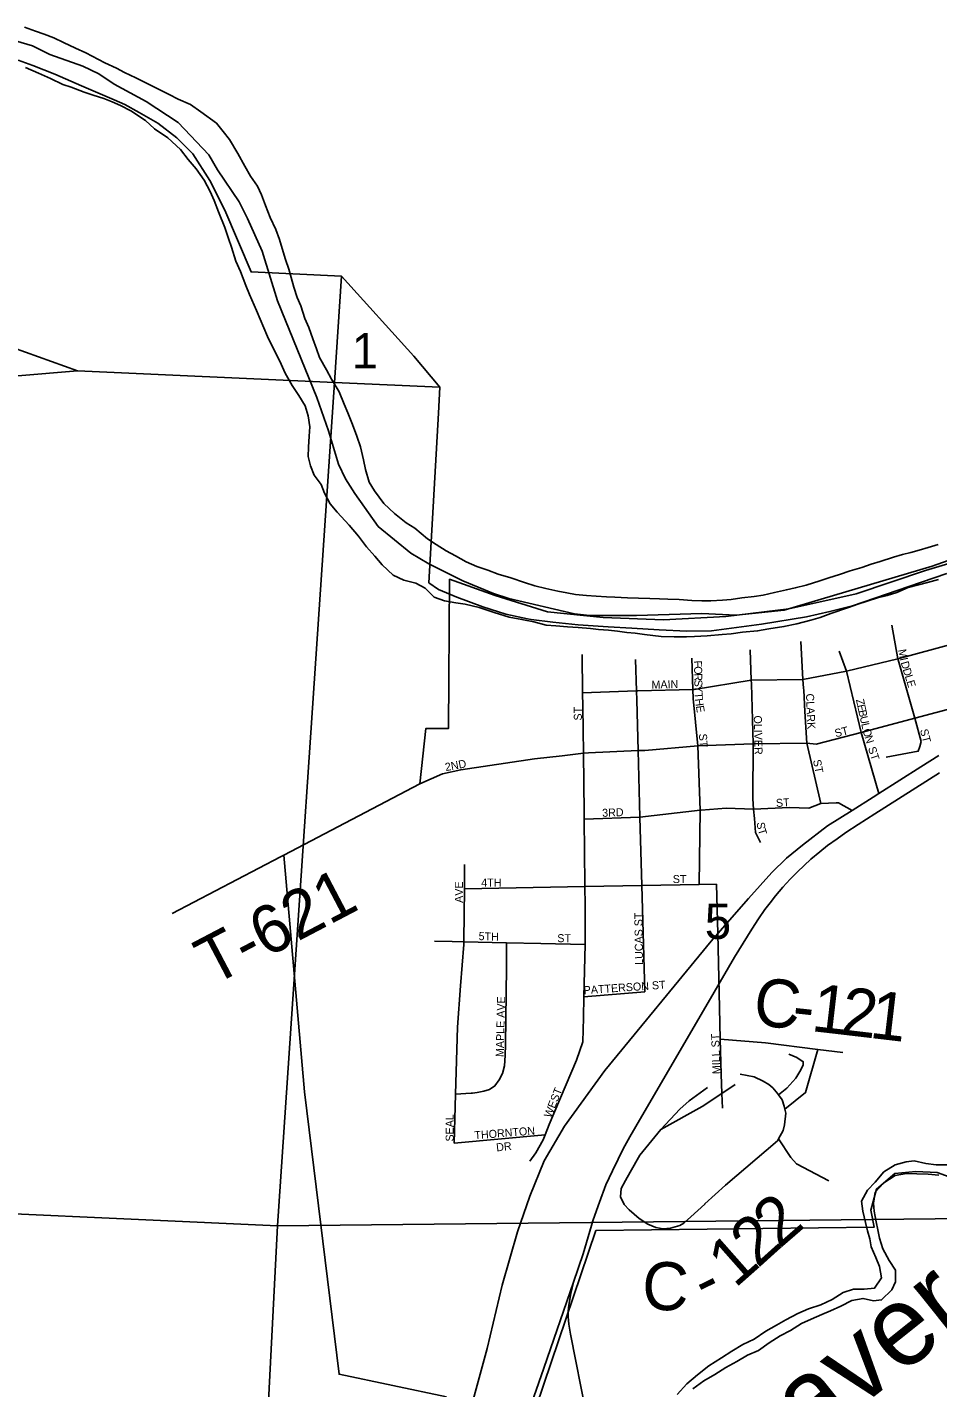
# Model space of a CAD drawing. Extents: x 1578669 to 1989827, y 208020 to 553079.
# Drawn here: x 1818219 to 1823909, y 385433 to 393936 of the extents above; entities that cross this region are included whole.
import ezdxf

# ---------------------------------------------------------------- set-up
doc = ezdxf.new("R2010")
doc.units = 0
for name, color, linetype in [('GM_X_City_Street', 7, 'Continuous'), ('GM_X_City_Street_Text', 7, 'Continuous'), ('GM_X_Corporation', 7, 'Continuous'), ('GM_X_County_Road', 7, 'Continuous'), ('GM_X_County_Road_Text', 7, 'Continuous'), ('GM_X_Major_River', 7, 'Continuous'), ('GM_X_Minor_River', 7, 'Continuous'), ('GM_X_Minor_River_Text', 7, 'Continuous'), ('GM_X_Rail_Line', 7, 'Continuous'), ('GM_X_Section', 7, 'Continuous'), ('GM_X_Section_Text', 7, 'Continuous'), ('GM_X_Township', 7, 'Continuous'), ('GM_X_Township_Road', 7, 'Continuous'), ('GM_X_Township_Road_Text', 7, 'Continuous'), ('GM_X_US_Route', 7, 'Continuous')]:
    doc.layers.add(name, color=color, linetype=linetype)

msp = doc.modelspace()

# ---------------------------------------------------------------- linework, layer by layer
at = {"layer": 'GM_X_City_Street'}
for points in [[(1821688.8, 389776.1), (1822025.6, 389788.5), (1822033.4, 389788.8), (1822378, 389797.2), (1822386.7, 389797.4), (1822743.1, 389854.5), (1823066, 389859.8), (1823337.6, 389911), (1823659.5, 389989.2), (1824004.2, 390081.7), (1824339.7, 390165), (1824675.1, 390266.8), (1824710.8, 390279.3)], [(1823665.5, 389968.1), (1823659.5, 389989.2), (1823621.6, 390199)], [(1823070.1, 389804.3), (1823066, 389859.8), (1823053.4, 390096.5)], [(1821689.9, 389691.1), (1821689.9, 389691.1), (1821688.8, 389776.1), (1821685.6, 390015.1)], [(1822027.2, 389730.5), (1822027.2, 389730.5), (1822025.6, 389788.5), (1822020.3, 389983.7)], [(1822379.9, 389739.7), (1822379.9, 389739.8), (1822378, 389797.2), (1822371.6, 389992.3)], [(1822743.8, 389833.1), (1822743.1, 389854.5), (1822736.5, 390043.7)], [(1823539.2, 389146.3), (1823430.3, 389528.4), (1823337.6, 389911), (1823293.3, 390035.9)], [(1823795.7, 389440), (1823805.2, 389471), (1823765.9, 389616.7), (1823665.5, 389968.1)], [(1822762.4, 388990.5), (1822757.6, 389049.5), (1822753.6, 389113.5), (1822755.6, 389457.9), (1822743.8, 389833.1)], [(1822077.1, 387907.1), (1822058.9, 388571.8), (1822047.2, 388998.3), (1822035.9, 389414.6), (1822027.2, 389730.5)], [(1822417.8, 388578.6), (1822423.3, 389043.1), (1822409.2, 389443.8), (1822379.9, 389739.7)], [(1823178.5, 389083.3), (1823090, 389462), (1823077.6, 389658.7), (1823071, 389792.9), (1823070.1, 389804.3)], [(1821561.7, 389383.1), (1821693.8, 389398.2), (1821725.2, 389401.8), (1822035.9, 389414.6), (1822077.5, 389416.3), (1822409.2, 389443.8), (1822755.6, 389457.9), (1823090, 389462), (1823148.4, 389454.4), (1823430.3, 389528.4), (1823765.9, 389616.7), (1824032.4, 389687.5), (1824103.7, 389702.3)], [(1821704.1, 388449), (1821703.9, 388565.1), (1821703.9, 388577.3), (1821699.2, 388987), (1821698.7, 389027.1), (1821693.8, 389398.2), (1821689.9, 389691.1)], [(1820671.1, 389206.7), (1820814.4, 389269.1), (1820927.8, 389295.6), (1821388.6, 389363.2), (1821561.7, 389383.1)], [(1823585.5, 389373.8), (1823786.7, 389410.8), (1823795.7, 389440)], [(1821699.2, 388987), (1822047.2, 388998.3), (1822423.3, 389043.1), (1822431, 389043.6)], [(1822431, 389043.6), (1822586.4, 389055.1), (1822757.6, 389049.5), (1822981.2, 389059.2), (1823102, 389055.1), (1823178.5, 389083.3), (1823272.7, 389088.6)], [(1823272.7, 389088.6), (1823287.3, 389089.4), (1823373.1, 389041.2)], [(1822799.9, 388839.6), (1822769.7, 388902.1), (1822762.4, 388990.5)], [(1820947.9, 388228), (1820947.9, 388230), (1820950.2, 388550.9), (1820951.3, 388703.5)], [(1820950.2, 388550.9), (1821703.9, 388565.1), (1822058.9, 388571.8), (1822417.8, 388578.6), (1822526.8, 388580.6)], [(1822545.1, 387807.8), (1822545.1, 387807.8), (1822534.1, 388271.4), (1822526.8, 388580.6)], [(1821694.4, 387747.1), (1821697.2, 387876.8), (1821704.3, 388203.9), (1821704.1, 388447.5), (1821704.1, 388449)], [(1820763.1, 388223.6), (1820873.8, 388221.3), (1820873.8, 388221.3)], [(1820873.8, 388221.3), (1820947.8, 388219.8), (1821213.4, 388214.2), (1821427.5, 388209.8), (1821427.5, 388209.8)], [(1820886.7, 386962), (1820895.6, 387267.1), (1820907.7, 387686.4), (1820925.7, 387945.1), (1820947.7, 388203.7), (1820947.8, 388219.8), (1820947.9, 388228)], [(1821207.2, 387578.5), (1821214.4, 388059), (1821213.4, 388214.2)], [(1821427.5, 388209.8), (1821704.3, 388203.9)], [(1821697.2, 387876.8), (1822077.1, 387907.1)], [(1822554.9, 387391.7), (1822549.7, 387610.9), (1822545.1, 387807.8)], [(1821358.6, 386848.2), (1821397.6, 386901.8), (1821442.9, 386981.4), (1821455.1, 387012.5), (1821480.5, 387077.2), (1821651.2, 387480.1), (1821691, 387593.9), (1821694.3, 387745), (1821694.4, 387747.1)], [(1821001.2, 387274.6), (1821030, 387278.9), (1821072.3, 387286.3), (1821106.5, 387295.8), (1821141, 387319.4), (1821167.7, 387357.1), (1821188.4, 387396.9), (1821201.1, 387444.9), (1821206.1, 387509.1), (1821207.2, 387577.8), (1821207.2, 387578.5)], [(1820895.6, 387267.1), (1820993.8, 387273.5), (1820999, 387274.3), (1821001.2, 387274.6)], [(1820886.7, 386962), (1821455.1, 387012.5)]]:
    msp.add_lwpolyline(points, dxfattribs=at)
at = {"layer": 'GM_X_Corporation'}
for points in [[(1824490.9, 390738.9), (1823832.5, 390540.5), (1823399.5, 390395.4), (1822977.1, 390300.4), (1822583.5, 390253.2), (1822194.2, 390232.1), (1821817.5, 390246.8), (1821469.1, 390281.3), (1821143.7, 390383.7), (1820858.4, 390485.7), (1820851.1, 389552.4), (1820709.4, 389552.4), (1820671, 389206.7), (1819821.2, 388761.8), (1819950.6, 387283.2), (1820167, 385516.9), (1820839.2, 385376.3)], [(1821398.7, 385314.4), (1821772.8, 386415.2), (1823512, 386436.6), (1823490.8, 386542), (1823524.7, 386674), (1823640.3, 386770.9), (1823770.8, 386785.3), (1823905, 386777.6), (1824002.8, 386742.3)]]:
    msp.add_lwpolyline(points, dxfattribs=at)
at = {"layer": 'GM_X_County_Road'}
for points in [[(1822549.7, 387610.9), (1822832.4, 387587.7), (1823158.9, 387547.3), (1823316.1, 387527.9)], [(1822913.9, 387262.8), (1822965.1, 387304.6), (1823020.6, 387368), (1823052.6, 387419.1), (1823068.3, 387450.5), (1823067.5, 387469.8), (1823027.7, 387496.1), (1822977.9, 387518.5)], [(1822953.2, 387174.3), (1823081.9, 387277.4), (1823158.9, 387547.3)], [(1822453.9, 386581.5), (1822582.7, 386698.6), (1822907.2, 386976.4), (1822913.9, 386988.5), (1822942.6, 387041), (1822950.1, 387076.2), (1822958.3, 387148.7), (1822953.2, 387174.3), (1822949.3, 387193.5), (1822935.9, 387231.7), (1822913.9, 387262.8), (1822908.9, 387269.8), (1822878, 387307), (1822852.8, 387328.2), (1822816.9, 387348.4), (1822760.6, 387376), (1822672.7, 387392.7)], [(1822562.8, 387179.3), (1822559.3, 387272.4), (1822554.9, 387391.7)], [(1822469.9, 387310.2), (1822354.6, 387226.2), (1822296.2, 387174.6), (1822177.1, 387046.6), (1822046.1, 386887), (1821986.5, 386780.7), (1821985.8, 386779.4)], [(1822177.1, 387046.6), (1822435.4, 387190.3), (1822559.3, 387272.4), (1822641.9, 387327.1)], [(1822913.9, 386988.5), (1822990.4, 386871.6), (1823026, 386831.3), (1823227.3, 386725.8)], [(1821985.8, 386779.4), (1821956.7, 386727.5), (1821930.3, 386677.5), (1821925.8, 386625.6), (1821948.3, 386578.7), (1821979.1, 386545.1), (1822042.7, 386490.5), (1822096.5, 386455.3), (1822145.8, 386435.1), (1822192.9, 386426.2), (1822237.9, 386430.6), (1822296.2, 386446.3), (1822322.6, 386462.3), (1822452.7, 386580.4), (1822453.9, 386581.5)]]:
    msp.add_lwpolyline(points, dxfattribs=at)
at = {"layer": 'GM_X_Major_River'}
for points in [[(1820221.8, 391526.5), (1820198.7, 391581), (1820168, 391657.7), (1820119.2, 391736.6), (1820088.1, 391795.3), (1820045.4, 391872.1), (1820026.2, 391926.5), (1820003.2, 391989), (1819978.4, 392059.6), (1819953.3, 392116.1), (1819928.6, 392194.7), (1819905.4, 392247.2), (1819884.4, 392311.7), (1819867.4, 392372.1), (1819854.3, 392424.4), (1819833.3, 392484.9), (1819812.4, 392553.4), (1819795.3, 392609.8), (1819772.3, 392672.3), (1819737.5, 392747), (1819706.7, 392821.7), (1819681.8, 392888.2), (1819656.6, 392942.7), (1819613.6, 393005.6), (1819578.6, 393068.3), (1819533.9, 393147.2), (1819483.3, 393234.2), (1819444.1, 393284.9), (1819400.8, 393335.7), (1819303.9, 393407.4), (1819238.6, 393452.6), (1819161, 393485.9), (1819105.4, 393514.8), (1819033.9, 393550), (1818956.5, 393591.3), (1818896.9, 393620.3), (1818827.3, 393653.5), (1818775.7, 393680.4), (1818704.2, 393713.6), (1818585, 393775.6), (1818519.5, 393804.8), (1818445.9, 393840), (1818384.3, 393869), (1818324.6, 393892), (1818270.9, 393910.9), (1818201.2, 393936.1)], [(1818207, 393683.4), (1818288.5, 393648), (1818364.1, 393614.8), (1818441.6, 393577.5), (1818493.3, 393560.6), (1818574.9, 393529.2), (1818630.7, 393512.3), (1818696.5, 393491.2), (1818750.2, 393470.3), (1818801.9, 393447.5), (1818865.4, 393414.4), (1818958.5, 393352.8), (1819013.7, 393301.8), (1819096.9, 393244.3), (1819175.8, 393170.9), (1819224.8, 393110), (1819273.9, 393051), (1819324.8, 392980.1), (1819361.7, 392909.3), (1819386.8, 392852.8), (1819413.6, 392782.2), (1819454.1, 392683.3), (1819476.9, 392614.8), (1819496.1, 392562.4), (1819522.7, 392473.8), (1819551.6, 392409.2), (1819584.2, 392322.4), (1819607.3, 392266), (1819651.7, 392165), (1819721.1, 392003.5), (1819757.9, 391926.8), (1819796.6, 391848), (1819831.4, 391773.3), (1819874.2, 391696.4), (1819915.2, 391633.6), (1819956.2, 391568.8), (1819975.2, 391506.4), (1819984, 391438.1)], [(1823911.2, 390702.3), (1823848.8, 390685.3), (1823792.4, 390668.1), (1823740.1, 390652.9), (1823687.8, 390639.7), (1823631.5, 390624.6), (1823548.9, 390595.8), (1823492.6, 390580.7), (1823434.1, 390559.6), (1823361.7, 390538.7), (1823295.2, 390515.7), (1823226.8, 390494.7), (1823172.4, 390475.5), (1823085.8, 390448.8), (1823017.4, 390431.9), (1822963.2, 390420.7), (1822888.8, 390403.8), (1822818.4, 390386.9), (1822762.2, 390377.8), (1822683.9, 390369), (1822617.7, 390360), (1822563.5, 390354.9), (1822491.4, 390352), (1822433.3, 390350.9), (1822371.3, 390353.9), (1822293.2, 390359.2), (1822221.2, 390362.3), (1822169.1, 390363.1), (1822109.1, 390366.1), (1822039, 390367.2), (1821969, 390370.3), (1821890.9, 390373.6), (1821838.9, 390376.4), (1821772.9, 390379.4), (1821712.9, 390384.4), (1821644.9, 390391.5), (1821591, 390400.4), (1821535.1, 390411.3), (1821459.2, 390428.5), (1821391.4, 390445.6), (1821325.7, 390464.7), (1821240, 390494.1), (1821162.3, 390517.4), (1821096.7, 390542.5), (1821028.9, 390565.6), (1820961.3, 390594.7), (1820893.9, 390631.9), (1820836.3, 390662.9), (1820774.9, 390703.9), (1820719.4, 390738.9), (1820640.4, 390804.3), (1820586.9, 390839.2), (1820513.7, 390896.5), (1820446.7, 390959.7), (1820387.9, 391038.8), (1820354.8, 391093.5), (1820332.1, 391172), (1820319.1, 391232.3), (1820300.4, 391312.8), (1820277.5, 391379.3), (1820250.7, 391453.9), (1820221.8, 391526.5)], [(1819984, 391438.1), (1819981.1, 391380), (1819975.9, 391311.9), (1819975, 391253.8), (1819988, 391195.5), (1820011.1, 391137), (1820056.1, 391078.1), (1820075.3, 391023.7), (1820112.2, 390957), (1820155.4, 390904.2), (1820230.2, 390824.8), (1820289.1, 390755.7), (1820338, 390688.8), (1820391.1, 390629.8), (1820436.3, 390575), (1820505.3, 390511.8), (1820572.9, 390480.6), (1820646.7, 390461.4), (1820706.2, 390430.4), (1820761.4, 390373.4), (1820825.1, 390350.3), (1820897, 390339.2), (1820954.9, 390330.3), (1821042.7, 390308.8), (1821136.3, 390277.3), (1821230, 390249.7), (1821309.8, 390234.4), (1821383.7, 390219.2), (1821461.4, 390198), (1821521.4, 390195), (1821595.4, 390187.8), (1821661.5, 390184.8), (1821737.5, 390177.5), (1821789.4, 390172.7), (1821851.4, 390167.7), (1821907.4, 390160.8), (1821965.4, 390153.9), (1822017.4, 390149.1), (1822075.3, 390140.1), (1822179.2, 390128.5), (1822261.3, 390125.1), (1822337.4, 390126), (1822387.5, 390127.2), (1822467.7, 390131.9), (1822562, 390140.4), (1822618.1, 390145.6), (1822688.4, 390154.5), (1822782.6, 390163), (1822853, 390175.9), (1822947.3, 390190.5), (1823027.7, 390207.2), (1823116.2, 390229.9), (1823172.6, 390247), (1823241.1, 390272), (1823349.8, 390308.3), (1823408.3, 390329.5), (1823466.7, 390348.6), (1823531.1, 390369.6), (1823591.4, 390384.7), (1823651.8, 390403.8), (1823724.5, 390434.7), (1823845.1, 390464.9), (1823913.5, 390483.8)]]:
    msp.add_lwpolyline(points, dxfattribs=at)
at = {"layer": 'GM_X_Minor_River'}
for points in [[(1823968.4, 386825.6), (1823898.3, 386825.2), (1823834.2, 386834.9), (1823762, 386850.5), (1823710, 386844.3), (1823641.9, 386825.9), (1823572.1, 386781.4), (1823518.3, 386717), (1823470.4, 386666.7), (1823432.7, 386598.4), (1823441, 386536.3), (1823457.3, 386466.3), (1823469.6, 386414.2), (1823483.8, 386364.2), (1823492.1, 386314.2), (1823520.4, 386246.2), (1823544.7, 386190.2), (1823557, 386120.1), (1823513.3, 386055.8), (1823449.2, 386049.5), (1823381.1, 386049.1), (1823317.1, 386028.7), (1823249.2, 385984.3), (1823177.3, 385951.9), (1823101.3, 385925.4), (1823033.3, 385897), (1822959.4, 385856.5), (1822901.5, 385824.2), (1822833.6, 385785.8), (1822761.7, 385737.3), (1822689.8, 385702.9), (1822621.9, 385660.4), (1822556, 385620), (1822478.1, 385569.5), (1822406.2, 385513), (1822340.4, 385456.6), (1822280.6, 385390.2)], [(1822378.6, 385426.7), (1822446.5, 385475.2), (1822516.4, 385515.6), (1822584.3, 385560.1), (1822652.2, 385596.5), (1822720.1, 385636.9), (1822788.1, 385665.3), (1822853.9, 385713.7), (1822923.8, 385756.2), (1822987.8, 385790.6), (1823057.7, 385835), (1823117.6, 385861.4), (1823183.6, 385889.8), (1823237.5, 385914.1), (1823303.5, 385942.5), (1823371.4, 385978.9), (1823441.5, 385991.3), (1823507.6, 385975.6), (1823557.7, 385981.9), (1823621.5, 386044.3), (1823643.3, 386094.5), (1823644.9, 386166.7), (1823604.6, 386228.6), (1823566.2, 386300.5), (1823543.9, 386368.5), (1823533.6, 386420.6), (1823523.4, 386470.6), (1823511.1, 386536.7), (1823506.8, 386586.7), (1823516.6, 386654.9), (1823572.4, 386713.3), (1823642.2, 386759.8), (1823712.3, 386772.1), (1823778.4, 386770.5), (1823848.5, 386766.8), (1823914.6, 386761.2)]]:
    msp.add_lwpolyline(points, dxfattribs=at)
at = {"layer": 'GM_X_Rail_Line'}
for points in [[(1821632.9, 386091.9), (1821691.8, 386268.8), (1821754.1, 386481.7), (1821794.2, 386592.1), (1821835.3, 386702), (1821874.9, 386787.7), (1821911.1, 386862.4), (1821943.3, 386926.3), (1821983.9, 387000.1), (1822021, 387065.4), (1822510.6, 387904.1), (1822638.9, 388123), (1822746.5, 388299.7), (1822788.4, 388364.1), (1822828.5, 388421.5), (1822860.2, 388463.6), (1822895.3, 388507.7), (1822940.4, 388560.6), (1822985.9, 388611.6), (1823031, 388657.2), (1823073.6, 388697.8), (1823115.7, 388735.9), (1823171.1, 388782.4), (1823219.6, 388821.1), (1823279, 388864.1), (1823335, 388903.7), (1823410.7, 388953.2), (1823514.5, 389020.2), (1823919.2, 389277)], [(1821048.3, 384409.1), (1821155.7, 384720.3), (1821260.6, 385023.2), (1821445.8, 385554.6), (1821632.9, 386091.9)], [(1821632.9, 386091.9), (1821615.7, 386021), (1821603.3, 385948.1), (1821599.9, 385912.1), (1821597.9, 385875.2), (1821602.4, 385829.4), (1821613.2, 385768.3), (1821712.2, 385270.9), (1821767.8, 384984.8), (1821817.1, 384734.6), (1821846.6, 384581.9), (1821893.6, 384348.2)]]:
    msp.add_lwpolyline(points, dxfattribs=at)
at = {"layer": 'GM_X_Section'}
for points in [[(1818162.2, 393729.4), (1818254, 393696.8), (1818391.7, 393642), (1818557.2, 393569), (1818762.7, 393481.7), (1818828.5, 393453.3), (1818918.2, 393402.7), (1819035.8, 393336), (1819153.2, 393245.3), (1819252.6, 393144.7), (1819359.6, 392978), (1819454.5, 392793.4), (1819618, 392406.4), (1820181.9, 392380.9), (1820137.8, 391715.2), (1818532.2, 391789.2), (1816987.7, 392342.7)], [(1816963.4, 391656.9), (1818532.2, 391789.2), (1820137.8, 391715.2), (1819783.2, 386445.5), (1814476.7, 386686.3)], [(1825067.6, 386500.8), (1819783.2, 386445.5), (1820137.8, 391715.2), (1820797.6, 391687.1), (1820788.4, 391524.6), (1820728, 390463.6), (1820787.8, 390421.2), (1820903.5, 390374.5), (1821065.1, 390313.5), (1821208.8, 390266.6), (1821343.8, 390238.8), (1821368.6, 390233.6), (1821502.5, 390216.8), (1821662.4, 390201.8), (1821848.4, 390188.7), (1821996.3, 390179.7), (1822168.2, 390168.7), (1822340.2, 390161.6), (1822494.2, 390162.7), (1822806.5, 390204.7), (1823088.7, 390251), (1823234.9, 390284.1), (1823375.2, 390319.2), (1823727.9, 390441), (1823964.4, 390521.5)]]:
    msp.add_lwpolyline(points, dxfattribs=at)
for points in [[(1820181.9, 392380.9), (1820635, 391879.7), (1820797.6, 391687.1), (1820137.8, 391715.2)], [(1814476.7, 386686.3), (1819783.2, 386445.5), (1819519.5, 381327.2), (1814270.9, 381553.7)], [(1819783.2, 386445.5), (1825067.6, 386500.8), (1824862.1, 381100), (1819519.5, 381327.2)]]:
    msp.add_lwpolyline(points, close=True, dxfattribs=at)
at = {"layer": 'GM_X_Township'}
for points in [[(1824073.4, 390638.5), (1823872.5, 390568.6), (1822948.7, 390292.5), (1822648.1, 390261.9), (1822434.1, 390272.3), (1822025.7, 390258.9), (1821731.5, 390260.3), (1821637.5, 390269.4), (1821228.3, 390366.2), (1821132.6, 390397.4), (1820941.3, 390475.7), (1820728.4, 390582.4), (1820615, 390649.8), (1820410.7, 390816.5), (1820264.9, 391022.6), (1820207.9, 391113.4), (1820162.9, 391206.1), (1820101.2, 391413.3), (1820027.5, 391622.6), (1819782, 392226.7), (1819687.4, 392536.4), (1819595.6, 392739.9), (1819542.8, 392844.7), (1819406.9, 393044.7), (1819353.9, 393139.5), (1819162, 393340.2), (1818961.4, 393472.7), (1818762.4, 393579.2), (1818665.1, 393644.5), (1818565.5, 393691.7), (1818360.2, 393766.2), (1818250.7, 393819.6), (1818037.3, 393882.2)], [(1818037.3, 393882.2), (1818250.7, 393819.6), (1818360.2, 393766.2), (1818565.5, 393691.7), (1818665.1, 393644.5), (1818762.4, 393579.2), (1818961.4, 393472.7), (1819162, 393340.2), (1819353.9, 393139.5), (1819406.9, 393044.7), (1819542.8, 392844.7), (1819595.6, 392739.9), (1819687.4, 392536.4), (1819782, 392226.7), (1820027.5, 391622.6), (1820101.2, 391413.3), (1820162.9, 391206.1), (1820207.9, 391113.4), (1820264.9, 391022.6), (1820410.7, 390816.5), (1820615, 390649.8), (1820728.4, 390582.4), (1820941.3, 390475.7), (1821132.6, 390397.4), (1821228.3, 390366.2), (1821637.5, 390269.4), (1821731.5, 390260.3), (1822025.7, 390258.9), (1822434.1, 390272.3), (1822648.1, 390261.9), (1822948.7, 390292.5), (1823872.5, 390568.6), (1824073.4, 390638.5)]]:
    msp.add_lwpolyline(points, dxfattribs=at)
at = {"layer": 'GM_X_Township_Road'}
for points in [[(1819800.9, 388751.2), (1819821.2, 388761.8), (1820671.1, 389206.7)], [(1819123.9, 388397.4), (1819800.9, 388751.2)]]:
    msp.add_lwpolyline(points, dxfattribs=at)
at = {"layer": 'GM_X_US_Route'}
msp.add_lwpolyline([(1820999.3, 385333.7), (1821092.3, 385678.2), (1821185.7, 386074.9), (1821282.6, 386407.3), (1821358.6, 386629.5), (1821448.6, 386851.6), (1821576.8, 387067.4), (1821828.4, 387414.7), (1822493.1, 388224.7), (1822534.1, 388271.4), (1822726, 388489.9), (1822871.7, 388653.4), (1822962.8, 388743.1), (1823063.8, 388824.6), (1823219.3, 388943.9), (1823373.1, 389041.2), (1823504, 389124.1), (1823539.2, 389146.3), (1823802.7, 389313.1), (1823915.2, 389384.3)], dxfattribs=at)

# ---------------------------------------------------------------- texts
at = {"layer": 'GM_X_City_Street_Text'}
for s, rotation, p in [('M', 280.16311, (1823661, 390044.5)), ('I', 282.32832, (1823670.7, 389990.5)), ('F', 271.09279, (1822385.1, 389977)), ('O', 271.11957, (1822385.8, 389941.8)), ('R', 271.09284, (1822386.7, 389897.8)), ('D', 286.15902, (1823676.3, 389965.5)), ('D', 287.12321, (1823688.8, 389922.4)), ('MAIN', 1.54736, (1822120.3, 389801.5)), ('S', 271.09279, (1822387.4, 389858.2)), ('Y', 271.11957, (1822388.1, 389823)), ('L', 287.11278, (1823701.7, 389880.4)), ('E', 287.11278, (1823712.1, 389846.7)), ('T', 272.35336, (1822389, 389777.8)), ('H', 277.74694, (1822390.9, 389737.6)), ('CLARK', 272.43527, (1823084.7, 389770.5)), ('Z', 282.30656, (1823396.9, 389732.5)), ('ST', 90, (1821684.3, 389602.9)), ('E', 279.00423, (1822397, 389692.8)), ('E', 282.27987, (1823404.4, 389698.1)), ('B', 282.31364, (1823411.9, 389663.7)), ('OLIVER', 271.12264, (1822759.1, 389633.9)), ('ST', 14.03946, (1823271, 389497.6)), ('U', 282.29172, (1823420.4, 389625)), ('L', 282.35255, (1823429.7, 389581.9)), ('O', 285.6144, (1823438, 389544.5)), ('ST', 273.36496, (1822415.9, 389519.8)), ('N', 287.47284, (1823450.4, 389500.5)), ('ST', 284.03947, (1823797.2, 389543.6)), ('ST', 288.43933, (1823471.5, 389429.9)), ('2ND', 10.49552, (1820833.9, 389286.5)), ('ST', 281.31554, (1823128.5, 389353.9)), ('3RD', 2.20131, (1821812.2, 389000.7)), ('ST', 3.57463, (1822898.7, 389062.3)), ('S', 277.01318, (1822776.8, 388964.9)), ('T', 287.22516, (1822783.1, 388920.4)), ('4TH', 0.00001, (1821055.7, 388565.1)), ('ST', 0.00001, (1822252.5, 388587.1)), ('AVE', 90, (1820940.7, 388463.3)), ('LUCAS ST', 90.88095, (1822067.1, 388075.9)), ('5TH', 357.70206, (1821038.5, 388230.7)), ('ST', 0.00001, (1821530.9, 388217.5)), ('PATTERSON ST', 4.00422, (1821697.5, 387891.9)), ('MAPLE AVE', 88.58862, (1821195.9, 387499.3)), ('MILL ST', 92.11991, (1822551.1, 387393.7)), ('WEST', 68.19859, (1821491.4, 387116)), ('SEAL', 90, (1820883.5, 386971.7)), ('THORNTON', 4.51436, (1821015.4, 386985.5)), ('DR', 6.00661, (1821151.6, 386909.6))]:
    msp.add_text(s, height=50, rotation=rotation, dxfattribs=at).set_placement(p)
at = {"layer": 'GM_X_County_Road_Text'}
for s, rotation, p in [('C', 354.03084, (1822748, 387701.2)), ('1', 353.37333, (1823111.7, 387662.8)), ('2', 353.30585, (1823293.7, 387641.7)), ('1', 353.30585, (1823475.8, 387620.3)), ('-', 353.87322, (1822991, 387675.8)), ('2', 40.86037, (1822918.7, 386298.1)), ('2', 42.03612, (1822782.6, 386175.4)), ('1', 41.44936, (1822641.6, 386050.8)), ('C', 358.27458, (1822057.9, 385922.3)), ('-', 26.05168, (1822458, 385948))]:
    msp.add_text(s, height=300, rotation=rotation, dxfattribs=at).set_placement(p)
at = {"layer": 'GM_X_Minor_River_Text'}
msp.add_text('Beaver', height=499.95, rotation=38.57405, dxfattribs=at).set_placement((1822477.5, 384553))
at = {"layer": 'GM_X_Section_Text'}
for s, p in [('1', (1820246.1, 391803.2)), ('5', (1822452.7, 388237.5))]:
    msp.add_text(s, height=221, rotation=0.00001, dxfattribs=at).set_placement(p)
at = {"layer": 'GM_X_Township_Road_Text'}
msp.add_text('T-621', height=300, rotation=27.69416, dxfattribs=at).set_placement((1819375.2, 387940.7))

doc.saveas('drawing.dxf')
